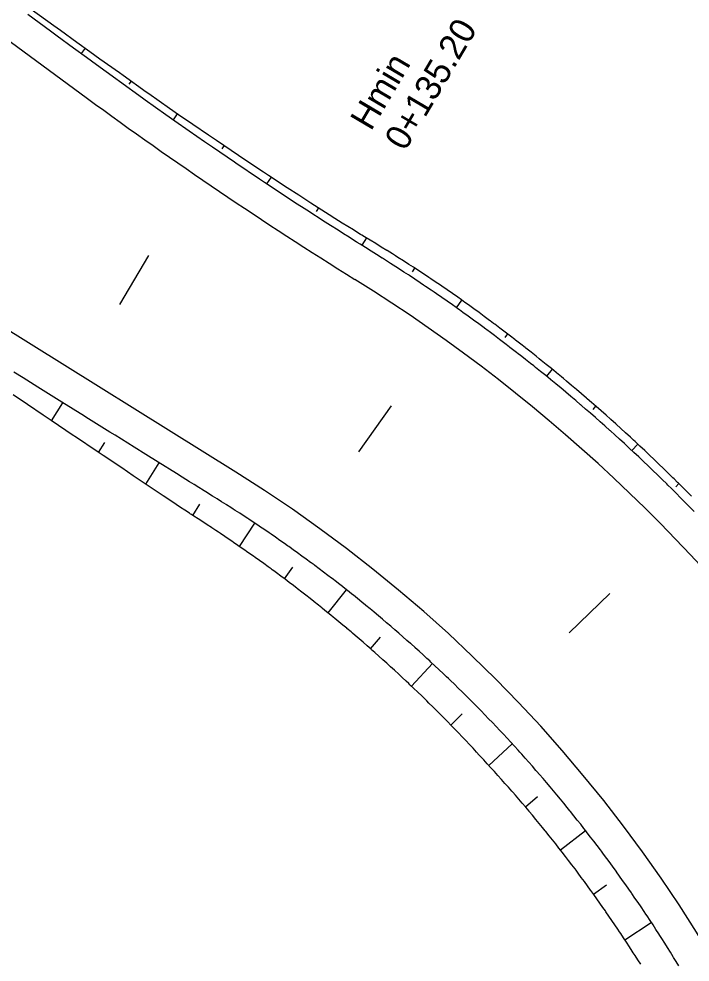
# Model space of a CAD drawing. Extents: x 6503541 to 6503743, y 5888004 to 5888145.
# Drawn here: x 6503702.217 to 6503702.786, y 5888106.009 to 5888106.808 of the extents above; entities that cross this region are included whole.
import ezdxf

# ---------------------------------------------------------------- set-up
doc = ezdxf.new("R2010")
doc.units = 0
doc.layers.add('12', color=7, linetype='Continuous')

msp = doc.modelspace()

# ---------------------------------------------------------------- linework, layer by layer
at = {"layer": '12'}
for p, q in [((6503701.96964, 5888106.96487), (6503702.27485, 5888106.7409)), ((6503702.40059, 5888106.42415), (6503702.00503, 5888106.67084))]:
    msp.add_line(p, q, dxfattribs=at)
for points in [[(6503702.78659, 5888106.40377), (6503702.7827, 5888106.40772), (6503702.7788, 5888106.41164), (6503702.77568, 5888106.41476), (6503702.77488, 5888106.41556), (6503702.77184, 5888106.41856), (6503702.77094, 5888106.41945), (6503702.76699, 5888106.42334), (6503702.76303, 5888106.42721), (6503702.75905, 5888106.43106), (6503702.75682, 5888106.4332), (6503702.75505, 5888106.4349), (6503702.75104, 5888106.43872), (6503702.74764, 5888106.44194), (6503702.74702, 5888106.44252), (6503702.74298, 5888106.44631), (6503702.73893, 5888106.45009), (6503702.73762, 5888106.4513), (6503702.73486, 5888106.45385), (6503702.73077, 5888106.45759), (6503702.72668, 5888106.46132), (6503702.72289, 5888106.46473), (6503702.72257, 5888106.46503), (6503702.71844, 5888106.46872), (6503702.71809, 5888106.46903), (6503702.7143, 5888106.4724), (6503702.71014, 5888106.47606), (6503702.70597, 5888106.47971), (6503702.70179, 5888106.48334), (6503702.69824, 5888106.48641), (6503702.69761, 5888106.48694), (6503702.69759, 5888106.48696), (6503702.69338, 5888106.49056), (6503702.68918, 5888106.49416), (6503702.68495, 5888106.49774), (6503702.68072, 5888106.50131), (6503702.67812, 5888106.50348), (6503702.67647, 5888106.50486), (6503702.6722, 5888106.5084), (6503702.6719, 5888106.50865), (6503702.66792, 5888106.51192), (6503702.66363, 5888106.51542), (6503702.65932, 5888106.51891), (6503702.65771, 5888106.5202), (6503702.65501, 5888106.52237), (6503702.65067, 5888106.52583), (6503702.64633, 5888106.52926), (6503702.6457, 5888106.52976), (6503702.64197, 5888106.53268), (6503702.63759, 5888106.53608), (6503702.63699, 5888106.53654), (6503702.63321, 5888106.53946), (6503702.62881, 5888106.54283), (6503702.62439, 5888106.54618), (6503702.61997, 5888106.54951), (6503702.61899, 5888106.55024), (6503702.61597, 5888106.5525), (6503702.61553, 5888106.55283), (6503702.61108, 5888106.55613), (6503702.60661, 5888106.55941), (6503702.60213, 5888106.56267), (6503702.59764, 5888106.56592), (6503702.59466, 5888106.56806), (6503702.59314, 5888106.56914), (6503702.59181, 5888106.57009), (6503702.58862, 5888106.57235), (6503702.58409, 5888106.57555), (6503702.57955, 5888106.57872), (6503702.575, 5888106.58188), (6503702.57306, 5888106.58322), (6503702.57043, 5888106.58502), (6503702.56585, 5888106.58812), (6503702.56414, 5888106.58925), (6503702.56122, 5888106.59118), (6503702.55659, 5888106.59422), (6503702.55194, 5888106.59724), (6503702.55106, 5888106.5978), (6503702.54728, 5888106.60024), (6503702.54261, 5888106.60322), (6503702.53793, 5888106.60618), (6503702.53585, 5888106.60749), (6503702.53324, 5888106.60912), (6503702.52876, 5888106.61191), (6503702.52854, 5888106.61205), (6503702.52382, 5888106.61496), (6503702.51909, 5888106.61784), (6503702.51436, 5888106.62073), (6503702.50964, 5888106.62362), (6503702.50719, 5888106.62512), (6503702.50626, 5888106.62568), (6503702.50491, 5888106.62651), (6503702.50019, 5888106.6294), (6503702.49547, 5888106.6323), (6503702.49075, 5888106.63521), (6503702.48446, 5888106.6392), (6503702.47972, 5888106.64223), (6503702.46424, 5888106.65216), (6503702.45396, 5888106.6588), (6503702.44408, 5888106.66522), (6503702.42831, 5888106.67557), (6503702.424, 5888106.67842), (6503702.40399, 5888106.69173), (6503702.40279, 5888106.69254), (6503702.38405, 5888106.70516), (6503702.37738, 5888106.7097), (6503702.36419, 5888106.71872), (6503702.35208, 5888106.72707), (6503702.3444, 5888106.73241), (6503702.32691, 5888106.74465), (6503702.32468, 5888106.74622), (6503702.30504, 5888106.76016), (6503702.30187, 5888106.76243), (6503702.28547, 5888106.77422), (6503702.27692, 5888106.78038), (6503702.26592, 5888106.78831), (6503702.25198, 5888106.79834), (6503702.24636, 5888106.80239), (6503702.22704, 5888106.8163)], [(6503702.78892, 5888106.39084), (6503702.7852, 5888106.39467), (6503702.78134, 5888106.3986), (6503702.77746, 5888106.40252), (6503702.77357, 5888106.40642), (6503702.77047, 5888106.40951), (6503702.76967, 5888106.41031), (6503702.76665, 5888106.4133), (6503702.76575, 5888106.41418), (6503702.76182, 5888106.41804), (6503702.75787, 5888106.42189), (6503702.75391, 5888106.42572), (6503702.75169, 5888106.42785), (6503702.74993, 5888106.42953), (6503702.74594, 5888106.43333), (6503702.74255, 5888106.43653), (6503702.74193, 5888106.43711), (6503702.73791, 5888106.44088), (6503702.73387, 5888106.44463), (6503702.73257, 5888106.44583), (6503702.72982, 5888106.44837), (6503702.72576, 5888106.45209), (6503702.72168, 5888106.4558), (6503702.71791, 5888106.45919), (6503702.71759, 5888106.45949), (6503702.71348, 5888106.46316), (6503702.71313, 5888106.46347), (6503702.70936, 5888106.46682), (6503702.70523, 5888106.47046), (6503702.70108, 5888106.47409), (6503702.69692, 5888106.4777), (6503702.69338, 5888106.48075), (6503702.69276, 5888106.48128), (6503702.69274, 5888106.4813), (6503702.68855, 5888106.48488), (6503702.68435, 5888106.48844), (6503702.68013, 5888106.49199), (6503702.6759, 5888106.49552), (6503702.67331, 5888106.49767), (6503702.67166, 5888106.49904), (6503702.6674, 5888106.50254), (6503702.6671, 5888106.50278), (6503702.66313, 5888106.50602), (6503702.65885, 5888106.50948), (6503702.65455, 5888106.51293), (6503702.65294, 5888106.51422), (6503702.65024, 5888106.51637), (6503702.64592, 5888106.51979), (6503702.64158, 5888106.52319), (6503702.64095, 5888106.52368), (6503702.63723, 5888106.52657), (6503702.63287, 5888106.52994), (6503702.63227, 5888106.5304), (6503702.62849, 5888106.53329), (6503702.62411, 5888106.53662), (6503702.61971, 5888106.53994), (6503702.61529, 5888106.54324), (6503702.61432, 5888106.54396), (6503702.61131, 5888106.5462), (6503702.61087, 5888106.54652), (6503702.60643, 5888106.54979), (6503702.60198, 5888106.55304), (6503702.59752, 5888106.55627), (6503702.59304, 5888106.55949), (6503702.59007, 5888106.56161), (6503702.58856, 5888106.56269), (6503702.58723, 5888106.56363), (6503702.58406, 5888106.56587), (6503702.57954, 5888106.56903), (6503702.57502, 5888106.57218), (6503702.57049, 5888106.57531), (6503702.56855, 5888106.57664), (6503702.56594, 5888106.57842), (6503702.56138, 5888106.58152), (6503702.55969, 5888106.58266), (6503702.55681, 5888106.5846), (6503702.55223, 5888106.58766), (6503702.54763, 5888106.5907), (6503702.54676, 5888106.59127), (6503702.54302, 5888106.59372), (6503702.53841, 5888106.59673), (6503702.53378, 5888106.59972), (6503702.53172, 5888106.60104), (6503702.52914, 5888106.60269), (6503702.52471, 5888106.60551), (6503702.52449, 5888106.60565), (6503702.51982, 5888106.60858), (6503702.51515, 5888106.6115), (6503702.51047, 5888106.61442), (6503702.5058, 5888106.61734), (6503702.50338, 5888106.61886), (6503702.50247, 5888106.61944), (6503702.50114, 5888106.62028), (6503702.49647, 5888106.62321), (6503702.49181, 5888106.62616), (6503702.48715, 5888106.62911), (6503702.48087, 5888106.63312), (6503702.47613, 5888106.63615), (6503702.46067, 5888106.64611), (6503702.45041, 5888106.65279), (6503702.44055, 5888106.65925), (6503702.42482, 5888106.66965), (6503702.42052, 5888106.67252), (6503702.40057, 5888106.68593), (6503702.39937, 5888106.68674), (6503702.3807, 5888106.69948), (6503702.37404, 5888106.70406), (6503702.36091, 5888106.71317), (6503702.34885, 5888106.7216), (6503702.3412, 5888106.72699), (6503702.3238, 5888106.73937), (6503702.32157, 5888106.74096), (6503702.30203, 5888106.75507), (6503702.29888, 5888106.75736), (6503702.28257, 5888106.7693), (6503702.27406, 5888106.77554), (6503702.26312, 5888106.78357), (6503702.24926, 5888106.79374), (6503702.24367, 5888106.79784), (6503702.22446, 5888106.81194)], [(6503702.27278, 5888106.78336), (6503702.26951, 5888106.77889)], [(6503702.31175, 5888106.75539), (6503702.31001, 5888106.75298)], [(6503702.35097, 5888106.72785), (6503702.34734, 5888106.72269)], [(6503702.39052, 5888106.7008), (6503702.38865, 5888106.69807)], [(6503702.43038, 5888106.67422), (6503702.42657, 5888106.66849)], [(6503702.47055, 5888106.64811), (6503702.46864, 5888106.64516)], [(6503702.5112, 5888106.62266), (6503702.50724, 5888106.61645)], [(6503702.32649, 5888106.60768), (6503702.30208, 5888106.56634)], [(6503702.55203, 5888106.59718), (6503702.54986, 5888106.5939)], [(6503702.59191, 5888106.57002), (6503702.58732, 5888106.56354)], [(6503702.63074, 5888106.54135), (6503702.62838, 5888106.53825)], [(6503702.77595, 5888106.00579), (6503702.77358, 5888106.00969), (6503702.77149, 5888106.01309), (6503702.77119, 5888106.01358), (6503702.76878, 5888106.01746), (6503702.76636, 5888106.02134), (6503702.76393, 5888106.0252), (6503702.76148, 5888106.02906), (6503702.75991, 5888106.03151), (6503702.75902, 5888106.0329), (6503702.75654, 5888106.03674), (6503702.75404, 5888106.04056), (6503702.75154, 5888106.04438), (6503702.74901, 5888106.04819), (6503702.748, 5888106.04971), (6503702.74648, 5888106.05199), (6503702.74393, 5888106.05577), (6503702.74136, 5888106.05955), (6503702.73878, 5888106.06332), (6503702.73619, 5888106.06708), (6503702.73576, 5888106.06769), (6503702.73358, 5888106.07083), (6503702.73096, 5888106.07457), (6503702.72832, 5888106.07829), (6503702.72567, 5888106.08201), (6503702.7232, 5888106.08545), (6503702.723, 5888106.08572), (6503702.72032, 5888106.08942), (6503702.71763, 5888106.09311), (6503702.71492, 5888106.09678), (6503702.7122, 5888106.10045), (6503702.71031, 5888106.10298), (6503702.70946, 5888106.10411), (6503702.70671, 5888106.10776), (6503702.70395, 5888106.11139), (6503702.70117, 5888106.11502), (6503702.69838, 5888106.11863), (6503702.69711, 5888106.12027), (6503702.69557, 5888106.12223), (6503702.69276, 5888106.12583), (6503702.68992, 5888106.12941), (6503702.68708, 5888106.13298), (6503702.68422, 5888106.13654), (6503702.6836, 5888106.13731), (6503702.68134, 5888106.14009), (6503702.67846, 5888106.14363), (6503702.67556, 5888106.14716), (6503702.67264, 5888106.15068), (6503702.66978, 5888106.15411), (6503702.66972, 5888106.15418), (6503702.66677, 5888106.15767), (6503702.66382, 5888106.16116), (6503702.66085, 5888106.16463), (6503702.65787, 5888106.16809), (6503702.65565, 5888106.17065), (6503702.65488, 5888106.17154), (6503702.65187, 5888106.17498), (6503702.64885, 5888106.1784), (6503702.64582, 5888106.18182), (6503702.64277, 5888106.18522), (6503702.64123, 5888106.18694), (6503702.63971, 5888106.18861), (6503702.63664, 5888106.19199), (6503702.63356, 5888106.19536), (6503702.63046, 5888106.19871), (6503702.62735, 5888106.20206), (6503702.62651, 5888106.20295), (6503702.62423, 5888106.20539), (6503702.62109, 5888106.20871), (6503702.61794, 5888106.21202), (6503702.61478, 5888106.21531), (6503702.61161, 5888106.2186), (6503702.61151, 5888106.2187), (6503702.60842, 5888106.22187), (6503702.60522, 5888106.22513), (6503702.60201, 5888106.22838), (6503702.59879, 5888106.23161), (6503702.59622, 5888106.23418), (6503702.59555, 5888106.23484), (6503702.59305, 5888106.23731), (6503702.59231, 5888106.23805), (6503702.58905, 5888106.24124), (6503702.58577, 5888106.24443), (6503702.58249, 5888106.2476), (6503702.58065, 5888106.24937), (6503702.57919, 5888106.25076), (6503702.57588, 5888106.25391), (6503702.57308, 5888106.25656), (6503702.57256, 5888106.25705), (6503702.56923, 5888106.26017), (6503702.56589, 5888106.26328), (6503702.56481, 5888106.26428), (6503702.56253, 5888106.26638), (6503702.55916, 5888106.26946), (6503702.55578, 5888106.27253), (6503702.55266, 5888106.27535), (6503702.55239, 5888106.27559), (6503702.54899, 5888106.27864), (6503702.5487, 5888106.27889), (6503702.54557, 5888106.28167), (6503702.54215, 5888106.28469), (6503702.53871, 5888106.28769), (6503702.53526, 5888106.29069), (6503702.53233, 5888106.29321), (6503702.53181, 5888106.29365), (6503702.5318, 5888106.29367), (6503702.52833, 5888106.29663), (6503702.52484, 5888106.29959), (6503702.52135, 5888106.30253), (6503702.51784, 5888106.30545), (6503702.5157, 5888106.30723), (6503702.51432, 5888106.30837), (6503702.5108, 5888106.31127), (6503702.51055, 5888106.31147), (6503702.50726, 5888106.31415), (6503702.50371, 5888106.31703), (6503702.50015, 5888106.31989), (6503702.49881, 5888106.32095), (6503702.49657, 5888106.32273), (6503702.49299, 5888106.32556), (6503702.4894, 5888106.32838), (6503702.48888, 5888106.32879), (6503702.48579, 5888106.33119), (6503702.48218, 5888106.33398), (6503702.48168, 5888106.33436), (6503702.47855, 5888106.33676), (6503702.47492, 5888106.33952), (6503702.47127, 5888106.34227), (6503702.46761, 5888106.345), (6503702.46681, 5888106.3456), (6503702.46431, 5888106.34745), (6503702.46395, 5888106.34772), (6503702.46027, 5888106.35043), (6503702.45658, 5888106.35313), (6503702.45288, 5888106.3558), (6503702.44917, 5888106.35847), (6503702.44671, 5888106.36023), (6503702.44545, 5888106.36112), (6503702.44436, 5888106.3619), (6503702.44172, 5888106.36376), (6503702.43799, 5888106.36638), (6503702.43424, 5888106.36899), (6503702.43048, 5888106.37158), (6503702.42887, 5888106.37268), (6503702.42671, 5888106.37416), (6503702.42293, 5888106.37673), (6503702.42153, 5888106.37767), (6503702.41914, 5888106.37928), (6503702.41534, 5888106.38181), (6503702.41154, 5888106.38433), (6503702.41082, 5888106.38481), (6503702.40772, 5888106.38684), (6503702.40389, 5888106.38933), (6503702.40006, 5888106.39181), (6503702.39835, 5888106.39291), (6503702.39621, 5888106.39427), (6503702.39254, 5888106.39661), (6503702.39235, 5888106.39672), (6503702.38849, 5888106.39916), (6503702.38462, 5888106.40158), (6503702.38074, 5888106.40399), (6503702.37687, 5888106.40641), (6503702.37486, 5888106.40767), (6503702.3741, 5888106.40814), (6503702.37299, 5888106.40883), (6503702.36912, 5888106.41125), (6503702.36524, 5888106.41367), (6503702.36137, 5888106.41609), (6503702.35504, 5888106.42003), (6503702.35027, 5888106.423), (6503702.33467, 5888106.43273), (6503702.32429, 5888106.43921), (6503702.3143, 5888106.44544), (6503702.29831, 5888106.45541), (6503702.29393, 5888106.45814), (6503702.27356, 5888106.47085), (6503702.27233, 5888106.47161), (6503702.25319, 5888106.48355), (6503702.24635, 5888106.48782), (6503702.23282, 5888106.49625), (6503702.22037, 5888106.50402), (6503702.21245, 5888106.50896)], [(6503702.66856, 5888106.51139), (6503702.66375, 5888106.50547)], [(6503702.74381, 5888106.00719), (6503702.74131, 5888106.01089), (6503702.73883, 5888106.0146), (6503702.73729, 5888106.017), (6503702.73642, 5888106.01836), (6503702.734, 5888106.02211), (6503702.73156, 5888106.02586), (6503702.72911, 5888106.02959), (6503702.72665, 5888106.03331), (6503702.72566, 5888106.0348), (6503702.72417, 5888106.03702), (6503702.72168, 5888106.04073), (6503702.71917, 5888106.04442), (6503702.71665, 5888106.0481), (6503702.71411, 5888106.05178), (6503702.71369, 5888106.05238), (6503702.71156, 5888106.05544), (6503702.709, 5888106.0591), (6503702.70642, 5888106.06274), (6503702.70382, 5888106.06638), (6503702.70141, 5888106.06974), (6503702.70122, 5888106.07), (6503702.6986, 5888106.07361), (6503702.69596, 5888106.07722), (6503702.69331, 5888106.08081), (6503702.69065, 5888106.08439), (6503702.6888, 5888106.08686), (6503702.68797, 5888106.08797), (6503702.68528, 5888106.09153), (6503702.68258, 5888106.09508), (6503702.67986, 5888106.09862), (6503702.67712, 5888106.10215), (6503702.67588, 5888106.10375), (6503702.67438, 5888106.10567), (6503702.67162, 5888106.10918), (6503702.66885, 5888106.11268), (6503702.66606, 5888106.11617), (6503702.66326, 5888106.11964), (6503702.66265, 5888106.12039), (6503702.66045, 5888106.12311), (6503702.65762, 5888106.12656), (6503702.65478, 5888106.13001), (6503702.65192, 5888106.13344), (6503702.64911, 5888106.13679), (6503702.64906, 5888106.13686), (6503702.64618, 5888106.14027), (6503702.64328, 5888106.14367), (6503702.64038, 5888106.14706), (6503702.63746, 5888106.15044), (6503702.63528, 5888106.15294), (6503702.63452, 5888106.1538), (6503702.63158, 5888106.15715), (6503702.62862, 5888106.1605), (6503702.62564, 5888106.16383), (6503702.62266, 5888106.16715), (6503702.62115, 5888106.16882), (6503702.61966, 5888106.17045), (6503702.61665, 5888106.17375), (6503702.61363, 5888106.17704), (6503702.61064, 5888106.18035), (6503702.60763, 5888106.18364), (6503702.60682, 5888106.18453), (6503702.60461, 5888106.18693), (6503702.60157, 5888106.19021), (6503702.59853, 5888106.19347), (6503702.59547, 5888106.19672), (6503702.5924, 5888106.19996), (6503702.5923, 5888106.20006), (6503702.58931, 5888106.20319), (6503702.58622, 5888106.20641), (6503702.58311, 5888106.20961), (6503702.57998, 5888106.2128), (6503702.57749, 5888106.21533), (6503702.57685, 5888106.21599), (6503702.57443, 5888106.21843), (6503702.5737, 5888106.21915), (6503702.57054, 5888106.22231), (6503702.56737, 5888106.22546), (6503702.56419, 5888106.22859), (6503702.56241, 5888106.23034), (6503702.561, 5888106.23172), (6503702.5578, 5888106.23483), (6503702.55508, 5888106.23745), (6503702.55458, 5888106.23793), (6503702.55135, 5888106.24102), (6503702.54811, 5888106.24409), (6503702.54707, 5888106.24508), (6503702.54486, 5888106.24716), (6503702.5416, 5888106.25021), (6503702.53833, 5888106.25325), (6503702.5353, 5888106.25604), (6503702.53504, 5888106.25628), (6503702.53175, 5888106.2593), (6503702.53147, 5888106.25955), (6503702.52844, 5888106.2623), (6503702.52512, 5888106.2653), (6503702.52179, 5888106.26828), (6503702.51845, 5888106.27125), (6503702.51561, 5888106.27375), (6503702.51512, 5888106.27419), (6503702.5151, 5888106.2742), (6503702.51174, 5888106.27715), (6503702.50837, 5888106.28008), (6503702.50498, 5888106.283), (6503702.50159, 5888106.28591), (6503702.49951, 5888106.28768), (6503702.49818, 5888106.2888), (6503702.49476, 5888106.29169), (6503702.49453, 5888106.29189), (6503702.49134, 5888106.29456), (6503702.4879, 5888106.29742), (6503702.48445, 5888106.30026), (6503702.48316, 5888106.30132), (6503702.48099, 5888106.3031), (6503702.47752, 5888106.30592), (6503702.47404, 5888106.30873), (6503702.47354, 5888106.30913), (6503702.47055, 5888106.31152), (6503702.46705, 5888106.3143), (6503702.46657, 5888106.31468), (6503702.46354, 5888106.31707), (6503702.46002, 5888106.31983), (6503702.45648, 5888106.32258), (6503702.45294, 5888106.32531), (6503702.45216, 5888106.32591), (6503702.44975, 5888106.32776), (6503702.44939, 5888106.32803), (6503702.44583, 5888106.33073), (6503702.44225, 5888106.33343), (6503702.43867, 5888106.33611), (6503702.43508, 5888106.33877), (6503702.43269, 5888106.34053), (6503702.43147, 5888106.34143), (6503702.43041, 5888106.34221), (6503702.42786, 5888106.34407), (6503702.42424, 5888106.3467), (6503702.4206, 5888106.34931), (6503702.41696, 5888106.35191), (6503702.41541, 5888106.35302), (6503702.41331, 5888106.3545), (6503702.40965, 5888106.35708), (6503702.40829, 5888106.35802), (6503702.40597, 5888106.35964), (6503702.40229, 5888106.36219), (6503702.3986, 5888106.36472), (6503702.3979, 5888106.3652), (6503702.3949, 5888106.36724), (6503702.39119, 5888106.36975), (6503702.38747, 5888106.37225), (6503702.38582, 5888106.37335), (6503702.38374, 5888106.37473), (6503702.38018, 5888106.37708), (6503702.38, 5888106.37719), (6503702.37626, 5888106.37965), (6503702.3725, 5888106.38209), (6503702.36874, 5888106.38453), (6503702.36499, 5888106.38697), (6503702.36304, 5888106.38824), (6503702.3623, 5888106.38872), (6503702.36123, 5888106.38942), (6503702.35747, 5888106.39187), (6503702.35372, 5888106.39432), (6503702.34997, 5888106.39678), (6503702.34377, 5888106.40093), (6503702.33909, 5888106.40407), (6503702.3238, 5888106.41432), (6503702.31363, 5888106.42115), (6503702.30385, 5888106.42773), (6503702.28819, 5888106.43826), (6503702.2839, 5888106.44114), (6503702.26395, 5888106.45457), (6503702.26275, 5888106.45538), (6503702.24402, 5888106.46802), (6503702.23733, 5888106.47253), (6503702.22409, 5888106.48147), (6503702.21192, 5888106.4897)], [(6503702.2445, 5888106.46769), (6503702.25405, 5888106.48301)], [(6503702.53231, 5888106.48047), (6503702.50447, 5888106.44137)], [(6503702.70539, 5888106.48022), (6503702.70294, 5888106.47741)], [(6503702.28433, 5888106.44085), (6503702.28956, 5888106.44923)], [(6503702.74124, 5888106.44793), (6503702.73617, 5888106.44248)], [(6503702.32418, 5888106.41407), (6503702.33551, 5888106.43221)], [(6503702.77598, 5888106.41446), (6503702.77337, 5888106.41183)], [(6503702.36407, 5888106.38757), (6503702.37014, 5888106.39717)], [(6503702.40355, 5888106.36131), (6503702.41664, 5888106.3809)], [(6503702.44175, 5888106.33381), (6503702.44888, 5888106.34363)], [(6503702.4788, 5888106.30487), (6503702.4943, 5888106.32452)], [(6503702.71744, 5888106.32149), (6503702.68299, 5888106.28806)], [(6503702.51469, 5888106.27456), (6503702.52302, 5888106.28429)], [(6503702.54938, 5888106.24289), (6503702.56717, 5888106.26205)], [(6503702.58279, 5888106.20993), (6503702.59224, 5888106.21932)], [(6503702.61486, 5888106.1757), (6503702.6348, 5888106.19395)], [(6503702.64595, 5888106.14054), (6503702.65623, 5888106.14924)], [(6503702.67557, 5888106.10415), (6503702.69676, 5888106.12066)], [(6503702.70367, 5888106.06659), (6503702.71459, 5888106.07441)], [(6503702.73022, 5888106.02791), (6503702.75262, 5888106.04263)]]:
    msp.add_lwpolyline(points, dxfattribs=at)
for centre, radius, start, end in [((6503704.40466, 5888109.6433), 3.6, 233.72833, 238.08457), ((6503701.75287, 5888105.38557), 1.416, 322.92795, 58.08457), ((6503701.75287, 5888105.38557), 1.224, 335.5823, 58.04976)]:
    msp.add_arc(centre, radius, start, end, dxfattribs=at)

# ---------------------------------------------------------------- texts
for s, p in [('0+135.20', (6503702.544, 5888106.69546)), ('Hmin', (6503702.51506, 5888106.71254))]:
    msp.add_text(s, height=0.0216, rotation=59.43893, dxfattribs=at).set_placement(p)

doc.saveas('drawing.dxf')
